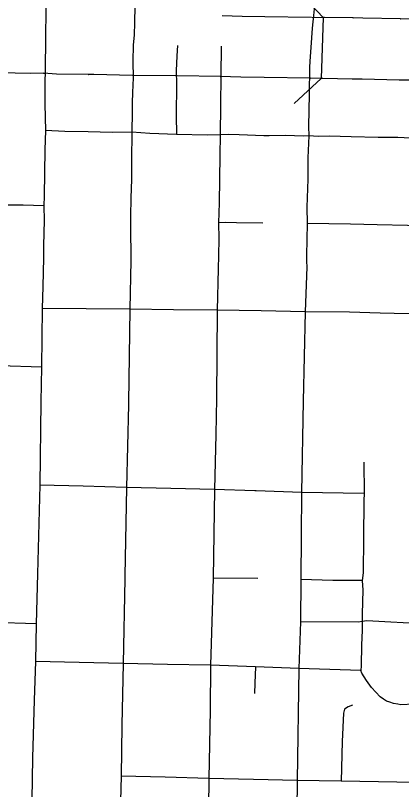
# Model space of a CAD drawing. Extents: x -19 to 366, y -4 to 359.
# Drawn here: x 154.018 to 154.317, y 189.279 to 189.879 of the extents above; entities that cross this region are included whole.
import ezdxf

# ---------------------------------------------------------------- set-up
doc = ezdxf.new("R2010")
doc.units = 0
for name, color, linetype in [('Level 15', 7, 'Continuous'), ('Level 33', 7, 'Continuous'), ('Level 37', 7, 'Continuous'), ('Level 60', 7, 'Continuous')]:
    doc.layers.add(name, color=color, linetype=linetype)

msp = doc.modelspace()

# ---------------------------------------------------------------- linework, layer by layer
at = {"layer": 'Level 15'}
for p, q in [((154.2113, 189.87819), (154.24715, 189.87771)), ((154.25649, 189.87738), (154.25478, 189.83006)), ((154.27938, 189.877), (154.27962, 189.877)), ((154.34874, 189.8758), (154.31618, 189.87631)), ((154.31618, 189.87631), (154.31634, 189.87631)), ((154.03959, 189.83424), (154.04129, 189.83419)), ((154.07864, 189.83322), (154.07405, 189.83333)), ((154.07405, 189.83333), (154.07432, 189.83332)), ((154.07865, 189.83322), (154.07864, 189.83322)), ((154.10865, 189.83254), (154.07865, 189.83322)), ((154.10887, 189.83253), (154.10865, 189.83254)), ((154.14311, 189.83207), (154.10887, 189.83253)), ((154.17703, 189.83161), (154.1431, 189.83207)), ((154.1431, 189.83207), (154.14311, 189.83207)), ((154.17656, 189.83162), (154.17703, 189.83161)), ((154.24652, 189.83036), (154.21067, 189.83084)), ((154.21067, 189.83084), (154.21067, 189.83084)), ((154.24598, 189.83038), (154.24652, 189.83036)), ((154.27912, 189.82965), (154.27888, 189.82965)), ((154.31545, 189.82897), (154.31529, 189.82897)), ((154.348, 189.82846), (154.31545, 189.82897))]:
    msp.add_line(p, q, dxfattribs=at)
for points in [[(154.17815, 189.87894), (154.19365, 189.87842), (154.2113, 189.87819)], [(154.24769, 189.87769), (154.25649, 189.87738)], [(154.27962, 189.877), (154.25735, 189.87734), (154.25649, 189.87738)], [(154.31634, 189.87631), (154.28721, 189.87696), (154.27938, 189.877)], [(154.04129, 189.83419), (154.0293, 189.83408), (154.00574, 189.83459)], [(154.07432, 189.83332), (154.04971, 189.8336), (154.03959, 189.83424)], [(154.21067, 189.83084), (154.19254, 189.83108), (154.17656, 189.83162)], [(154.25478, 189.83006), (154.24598, 189.83038)], [(154.27888, 189.82965), (154.25613, 189.83001), (154.25478, 189.83006)], [(154.31529, 189.82897), (154.28655, 189.82961), (154.27912, 189.82965)]]:
    msp.add_lwpolyline(points, dxfattribs=at)
at = {"layer": 'Level 33'}
for points in [[(154.04292, 189.94735), (154.0427, 189.94287), (154.04201, 189.93435), (154.04174, 189.9028), (154.04143, 189.88727), (154.04107, 189.85786)], [(154.11224, 189.94521), (154.11101, 189.92513), (154.11105, 189.91665), (154.11056, 189.89916), (154.11017, 189.87341), (154.10982, 189.86359), (154.10919, 189.85621)], [(154.24962, 189.88663), (154.249, 189.87903), (154.2479, 189.86915), (154.24683, 189.85404)], [(154.04107, 189.85786), (154.04058, 189.8228), (154.0406, 189.81037), (154.04102, 189.78992)], [(154.10919, 189.85621), (154.10886, 189.84335), (154.10905, 189.83066), (154.10847, 189.81936), (154.10826, 189.81132), (154.10837, 189.80423), (154.10792, 189.78867)], [(154.14343, 189.85574), (154.14284, 189.84773), (154.14242, 189.83616), (154.14269, 189.82585), (154.14233, 189.80136), (154.14276, 189.78678)], [(154.17735, 189.85528), (154.17662, 189.78642)], [(154.24683, 189.85404), (154.24603, 189.84364), (154.24582, 189.83878), (154.24564, 189.81793), (154.24506, 189.79284), (154.24527, 189.78571)], [(154.04102, 189.78992), (154.0405, 189.77482), (154.04012, 189.73927), (154.03969, 189.73146)], [(154.07414, 189.7887), (154.05613, 189.78905), (154.04102, 189.78992)], [(154.10792, 189.78867), (154.09268, 189.78818), (154.07414, 189.7887)], [(154.10792, 189.78867), (154.10804, 189.78213), (154.10785, 189.77333), (154.10778, 189.75214), (154.10718, 189.73732), (154.10707, 189.72355), (154.1071, 189.71614), (154.10722, 189.68921), (154.10643, 189.65136)], [(154.14276, 189.78678), (154.12195, 189.78752), (154.10792, 189.78867)], [(154.17662, 189.78642), (154.16672, 189.78636), (154.14276, 189.78678)], [(154.21048, 189.78585), (154.19126, 189.78638), (154.18296, 189.78677), (154.17662, 189.78642)], [(154.17662, 189.78642), (154.17624, 189.7704), (154.17584, 189.73395), (154.17522, 189.71845)], [(154.24527, 189.78571), (154.24095, 189.78535), (154.22755, 189.78589), (154.21448, 189.78576), (154.21048, 189.78585)], [(154.24527, 189.78571), (154.24457, 189.76873), (154.24455, 189.75224), (154.24384, 189.73056), (154.24392, 189.71787)], [(154.27815, 189.78489), (154.26108, 189.78535), (154.25256, 189.78517), (154.24527, 189.78571)], [(154.34744, 189.78357), (154.31933, 189.7843), (154.31423, 189.78443), (154.299, 189.7845), (154.27815, 189.78489)], [(154.03969, 189.73146), (154.02366, 189.73203), (154.00587, 189.73211)], [(154.03969, 189.73146), (154.03996, 189.72002), (154.03956, 189.7008), (154.03952, 189.69114), (154.039, 189.66912), (154.03858, 189.65208)], [(154.17522, 189.71845), (154.1754, 189.70593), (154.17526, 189.69315), (154.17491, 189.6828), (154.17426, 189.65072)], [(154.20952, 189.71799), (154.18915, 189.71832), (154.18097, 189.71862), (154.17522, 189.71845)], [(154.24392, 189.71787), (154.24347, 189.69302), (154.24349, 189.68842), (154.24374, 189.68424), (154.24248, 189.64945)], [(154.27759, 189.7172), (154.24392, 189.71787)], [(154.34527, 189.71584), (154.29842, 189.71678), (154.27759, 189.7172)], [(154.03858, 189.65208), (154.03791, 189.60647)], [(154.07253, 189.65172), (154.03858, 189.65208)], [(154.10643, 189.65136), (154.07253, 189.65172)], [(154.10643, 189.65136), (154.10538, 189.57879), (154.10535, 189.57724), (154.104, 189.51336)], [(154.14026, 189.65104), (154.10643, 189.65136)], [(154.17426, 189.65072), (154.14026, 189.65104)], [(154.17426, 189.65072), (154.17358, 189.58223)], [(154.20845, 189.65009), (154.17426, 189.65072)], [(154.24248, 189.64945), (154.20845, 189.65009)], [(154.24248, 189.64945), (154.241, 189.58007), (154.23951, 189.5095)], [(154.27688, 189.64906), (154.24248, 189.64945)], [(154.34494, 189.64767), (154.31158, 189.6482), (154.3006, 189.64847), (154.27688, 189.64906)], [(154.03791, 189.60647), (154.00536, 189.60751)], [(154.03791, 189.60647), (154.03755, 189.57961), (154.03666, 189.51507)], [(154.17358, 189.58223), (154.1733, 189.55443), (154.17223, 189.51183)], [(154.288, 189.53282), (154.28835, 189.50854)], [(154.03666, 189.51507), (154.03485, 189.44636), (154.03385, 189.40771)], [(154.07036, 189.51422), (154.03666, 189.51507)], [(154.104, 189.51336), (154.07036, 189.51422)], [(154.104, 189.51336), (154.10256, 189.44496), (154.10251, 189.44267), (154.10137, 189.37698)], [(154.13838, 189.51259), (154.104, 189.51336)], [(154.17223, 189.51183), (154.13838, 189.51259)], [(154.17223, 189.51183), (154.17106, 189.44315)], [(154.20445, 189.51071), (154.20338, 189.51075), (154.17223, 189.51183)], [(154.23951, 189.5095), (154.20445, 189.51071)], [(154.23951, 189.5095), (154.23931, 189.47589)], [(154.28835, 189.50854), (154.23951, 189.5095)], [(154.28835, 189.50854), (154.28799, 189.50328), (154.2876, 189.47412)], [(154.23931, 189.47589), (154.23909, 189.44208)], [(154.2876, 189.47412), (154.28746, 189.44731), (154.28676, 189.44117)], [(154.17106, 189.44315), (154.16902, 189.37571)], [(154.20565, 189.44272), (154.17106, 189.44315)], [(154.23909, 189.44208), (154.23888, 189.40921)], [(154.28676, 189.44117), (154.26405, 189.4413), (154.23909, 189.44208)], [(154.28676, 189.44117), (154.2872, 189.43381), (154.28656, 189.41543), (154.28662, 189.40957)], [(154.23888, 189.40921), (154.23766, 189.37315)], [(154.28662, 189.40957), (154.28377, 189.40894), (154.23888, 189.40921)], [(154.28662, 189.40957), (154.28671, 189.40425), (154.28675, 189.40267), (154.28605, 189.3914), (154.28599, 189.37517), (154.28558, 189.37144)], [(154.34698, 189.40727), (154.33703, 189.40756), (154.29023, 189.41004), (154.28662, 189.40957)], [(154.03385, 189.40771), (154.00024, 189.40864)], [(154.03385, 189.40771), (154.03342, 189.37851)], [(154.03342, 189.37851), (154.03233, 189.34853), (154.03111, 189.30385), (154.03083, 189.28769), (154.02969, 189.22309)], [(154.10137, 189.37698), (154.0672, 189.37775), (154.03342, 189.37851)], [(154.10137, 189.37698), (154.10029, 189.32923), (154.09979, 189.28971)], [(154.13573, 189.37633), (154.10137, 189.37698)], [(154.16902, 189.37571), (154.13573, 189.37633)], [(154.16902, 189.37571), (154.16874, 189.34073), (154.16774, 189.28795)], [(154.20395, 189.37441), (154.16902, 189.37571)], [(154.20395, 189.37441), (154.20343, 189.36162), (154.20327, 189.35364)], [(154.23766, 189.37315), (154.20395, 189.37441)], [(154.23766, 189.37315), (154.23621, 189.28628)], [(154.28558, 189.37144), (154.23766, 189.37315)], [(154.34476, 189.34555), (154.33719, 189.34523), (154.32683, 189.34544), (154.31654, 189.34508), (154.31428, 189.34537), (154.31109, 189.34606), (154.30822, 189.3469), (154.30554, 189.34789), (154.30313, 189.34929), (154.30068, 189.35118), (154.29386, 189.35836), (154.2901, 189.36369), (154.28644, 189.36942), (154.28558, 189.37144)], [(154.27925, 189.34466), (154.27588, 189.34331), (154.27306, 189.34164), (154.27221, 189.33843), (154.27128, 189.31647), (154.27031, 189.28571)], [(154.09979, 189.28971), (154.09915, 189.2707), (154.09864, 189.2561)], [(154.13394, 189.28882), (154.09979, 189.28971)], [(154.16774, 189.28795), (154.13394, 189.28882)], [(154.16774, 189.28795), (154.16692, 189.2201)], [(154.20248, 189.2871), (154.16774, 189.28795)], [(154.23621, 189.28628), (154.20248, 189.2871)], [(154.23621, 189.28628), (154.23543, 189.21742)], [(154.27031, 189.28571), (154.23621, 189.28628)], [(154.34263, 189.2845), (154.27031, 189.28571)]]:
    msp.add_lwpolyline(points, dxfattribs=at)
at = {"layer": 'Level 37'}
for points in [[(154.2371, 189.89816), (154.25647, 189.87738)], [(154.25481, 189.83006), (154.23402, 189.81069)]]:
    msp.add_lwpolyline(points, dxfattribs=at)
at = {"layer": 'Level 60'}
for points in [[(156.50946, 189.3937), (156.44759, 191.65634), (156.2114, 200.27623), (155.97446, 208.89626), (155.73678, 217.51643), (155.49836, 226.13674), (155.2592, 234.75719), (155.01929, 243.37778), (154.77865, 251.9985), (154.53727, 260.61937), (154.29515, 269.24038), (154.0523, 277.86152), (153.80871, 286.48281), (153.56438, 295.10424), (153.31933, 303.72581), (153.07354, 312.34752), (152.82702, 320.96938), (152.57978, 329.59137), (152.3318, 338.21351), (152.0831, 346.83579)], [(154.11585, 1.87092), (153.9063, 10.48743), (153.69602, 19.10409), (153.48501, 27.72087), (153.27327, 36.3378), (153.0608, 44.95486), (152.84759, 53.57206), (152.63366, 62.1894), (152.419, 70.80688), (152.20362, 79.42449), (151.98751, 88.04225), (151.77068, 96.66014), (151.55312, 105.27817), (151.33484, 113.89634), (151.11584, 122.51465), (150.89612, 131.13311), (150.67568, 139.7517), (150.45452, 148.37043), (150.23264, 156.98931), (150.01005, 165.60832), (149.78674, 174.22748), (149.56272, 182.84677), (149.33799, 191.46621), (149.11254, 200.0858), (148.88638, 208.70552), (148.65952, 217.32539), (148.43194, 225.9454), (148.20366, 234.56555), (147.97466, 243.18584), (147.74497, 251.80628), (147.51457, 260.42687), (147.28346, 269.04759), (147.05165, 277.66846), (146.81914, 286.28948), (146.58593, 294.91064), (146.35202, 303.53194), (146.11742, 312.15339), (145.88211, 320.77499), (145.64611, 329.39673), (145.40941, 338.01861), (145.17202, 346.64065)], [(0, 189.51617), (7.11214, 189.52059), (14.22427, 189.53386), (21.33637, 189.55597), (28.44845, 189.58693), (35.56048, 189.62672), (42.67245, 189.67537), (49.78436, 189.73285), (56.89619, 189.79918), (64.00793, 189.87436), (71.11958, 189.95838), (78.23111, 190.05124), (85.34253, 190.15294), (92.45381, 190.26349), (99.56495, 190.38288), (106.67593, 190.51112), (113.78675, 190.6482), (120.89739, 190.79412), (128.00785, 190.94888), (135.11811, 191.11248), (142.22816, 191.28493), (149.33799, 191.46621), (156.44759, 191.65634), (163.55694, 191.85531), (170.66605, 192.06312), (177.77489, 192.27977), (184.88345, 192.50526), (191.99173, 192.73959), (199.09971, 192.98276), (206.20739, 193.23477), (213.31474, 193.49561), (220.42177, 193.7653), (227.52845, 194.04382), (234.63479, 194.33118), (241.74076, 194.62738), (248.84635, 194.93241), (255.95157, 195.24628), (263.05638, 195.56898), (270.16079, 195.90052), (277.26478, 196.24089), (284.36834, 196.5901), (291.47147, 196.94814), (298.57414, 197.31501), (305.67635, 197.69072), (312.77809, 198.07525), (319.87934, 198.46862), (326.9801, 198.87082), (334.08035, 199.28185), (341.18009, 199.7017)], [(0, 180.89994), (7.12284, 180.90436), (14.24566, 180.9176), (21.36847, 180.93968), (28.49124, 180.97058), (35.61397, 181.01031), (42.73664, 181.05888), (49.85925, 181.11627), (56.98178, 181.18249), (64.10422, 181.25754), (71.22656, 181.34142), (78.3488, 181.43413), (85.47091, 181.53567), (92.5929, 181.64603), (99.71474, 181.76523), (106.83643, 181.89325), (113.95795, 182.0301), (121.0793, 182.17578), (128.20046, 182.33029), (135.32143, 182.49362), (142.44218, 182.66579), (149.56272, 182.84677), (156.68303, 183.03659), (163.8031, 183.23523), (170.92291, 183.4427), (178.04247, 183.65899), (185.16175, 183.88411), (192.28074, 184.11805), (199.39944, 184.36082), (206.51784, 184.61242), (213.63591, 184.87283), (220.75366, 185.14207), (227.87107, 185.42014), (234.98813, 185.70702), (242.10483, 186.00273), (249.22115, 186.30726), (256.33709, 186.62061), (263.45264, 186.94279), (270.56779, 187.27378), (277.68251, 187.61359), (284.79682, 187.96222), (291.91068, 188.31967), (299.02409, 188.68594), (306.13705, 189.06103), (313.24954, 189.44494), (320.36154, 189.83766), (327.47305, 190.23919), (334.58406, 190.64954), (341.69455, 191.06871)]]:
    msp.add_spline(points, degree=3, dxfattribs=at)

doc.saveas('drawing.dxf')
